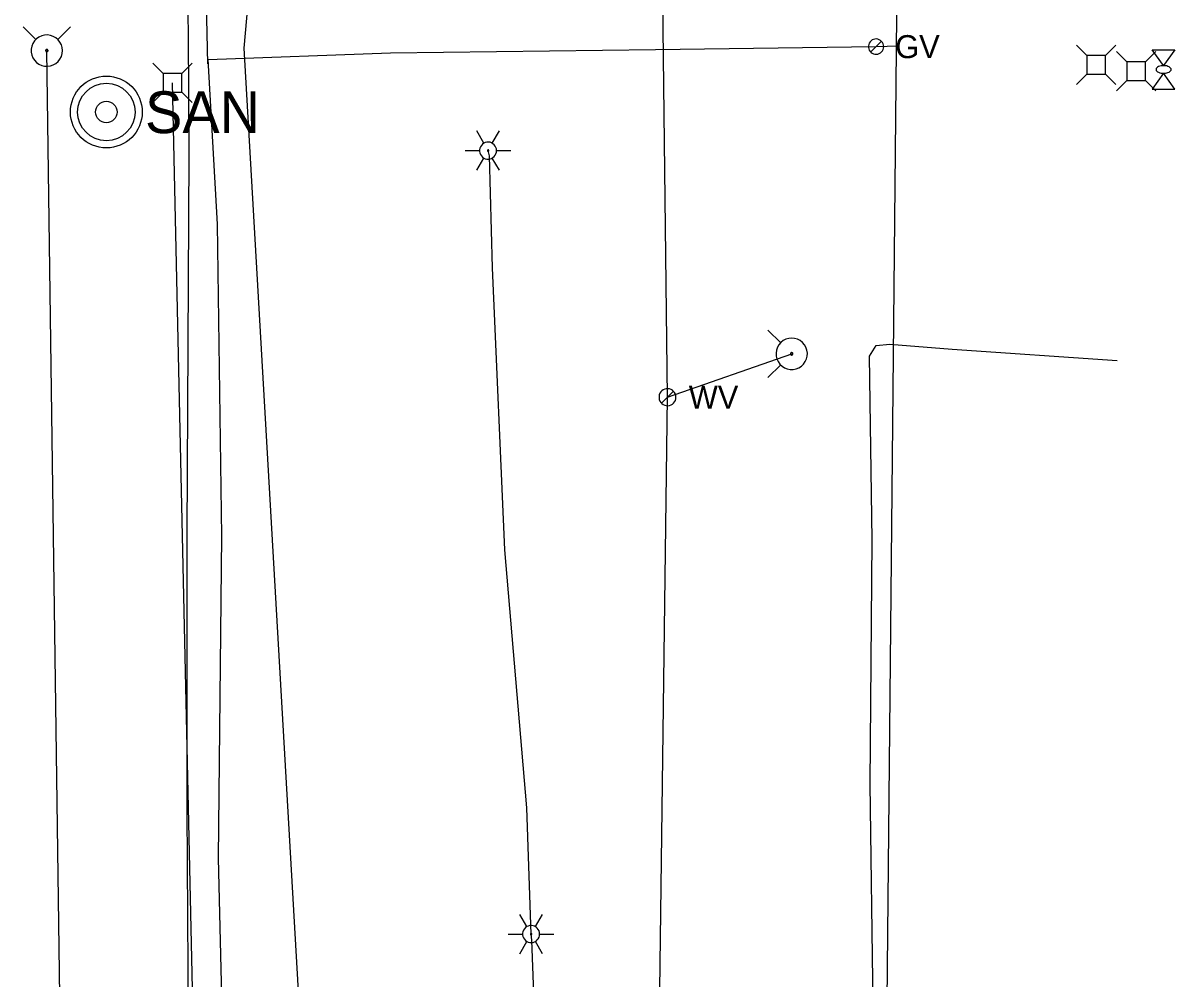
# Model space of a CAD drawing. Extents: x 600849 to 606371, y 330010 to 403088.
# Drawn here: x 601732 to 601924.8, y 401164.7 to 401324.7 of the extents above; entities that cross this region are included whole.
import ezdxf

# ---------------------------------------------------------------- set-up
doc = ezdxf.new("R2010")
doc.units = 0
for name, color, linetype in [('E_LTG', 7, 'Continuous'), ('E_UTL_AG', 7, 'Continuous'), ('E_UTL_AG_Bold', 7, 'Continuous'), ('E_UTL_E_UG', 7, 'Continuous'), ('E_UTL_FO_UG', 7, 'Continuous'), ('E_UTL_G', 7, 'Continuous'), ('E_UTL_G_UG', 7, 'Continuous'), ('E_UTL_SAN', 7, 'Continuous'), ('E_UTL_TV_UG', 7, 'Continuous'), ('E_UTL_W', 7, 'Continuous'), ('E_UTL_W_UG', 7, 'Continuous'), ('E_UTL_WHydrant', 7, 'Continuous')]:
    doc.layers.add(name, color=color, linetype=linetype)

msp = doc.modelspace()

# ---------------------------------------------------------------- linework, layer by layer
at = {"layer": 'E_LTG'}
for points in [[(601809.1, 401304.57), (601807.91, 401306.63)], [(601810.53, 401304.57), (601811.72, 401306.63)], [(601811.24, 401303.33), (601811.22, 401303.6), (601811.14, 401303.86), (601811.02, 401304.1), (601810.85, 401304.31), (601810.64, 401304.49), (601810.41, 401304.63), (601810.15, 401304.72), (601809.88, 401304.76), (601809.61, 401304.74), (601809.35, 401304.68), (601809.1, 401304.57), (601808.88, 401304.41), (601808.69, 401304.21), (601808.55, 401303.98), (601808.44, 401303.73), (601808.39, 401303.46), (601808.39, 401303.19), (601808.44, 401302.93), (601808.55, 401302.67), (601808.69, 401302.44), (601808.88, 401302.25), (601809.1, 401302.09), (601809.35, 401301.98), (601809.61, 401301.91), (601809.88, 401301.9), (601810.15, 401301.94), (601810.41, 401302.03), (601810.64, 401302.16), (601810.85, 401302.34), (601811.02, 401302.56), (601811.14, 401302.8), (601811.22, 401303.06), (601811.24, 401303.33)], [(601811.24, 401303.33), (601811.22, 401303.6), (601811.14, 401303.86), (601811.02, 401304.1), (601810.85, 401304.31), (601810.64, 401304.49), (601810.41, 401304.63), (601810.15, 401304.72), (601809.88, 401304.76), (601809.61, 401304.74), (601809.35, 401304.68), (601809.1, 401304.57), (601808.88, 401304.41), (601808.69, 401304.21), (601808.55, 401303.98), (601808.44, 401303.73), (601808.39, 401303.46), (601808.39, 401303.19), (601808.44, 401302.93), (601808.55, 401302.67), (601808.69, 401302.44), (601808.88, 401302.25), (601809.1, 401302.09), (601809.35, 401301.98), (601809.61, 401301.91), (601809.88, 401301.9), (601810.15, 401301.94), (601810.41, 401302.03), (601810.64, 401302.16), (601810.85, 401302.34), (601811.02, 401302.56), (601811.14, 401302.8), (601811.22, 401303.06), (601811.24, 401303.33)], [(601811.24, 401303.33), (601811.22, 401303.6), (601811.14, 401303.86), (601811.02, 401304.1), (601810.85, 401304.31), (601810.64, 401304.49), (601810.41, 401304.63), (601810.15, 401304.72), (601809.88, 401304.76), (601809.61, 401304.74), (601809.35, 401304.68), (601809.1, 401304.57), (601808.88, 401304.41), (601808.69, 401304.21), (601808.55, 401303.98), (601808.44, 401303.73), (601808.39, 401303.46), (601808.39, 401303.19), (601808.44, 401302.93), (601808.55, 401302.67), (601808.69, 401302.44), (601808.88, 401302.25), (601809.1, 401302.09), (601809.35, 401301.98), (601809.61, 401301.91), (601809.88, 401301.9), (601810.15, 401301.94), (601810.41, 401302.03), (601810.64, 401302.16), (601810.85, 401302.34), (601811.02, 401302.56), (601811.14, 401302.8), (601811.22, 401303.06), (601811.24, 401303.33)], [(601806.01, 401303.33), (601808.39, 401303.33)], [(601809.93, 401303.33), (601809.93, 401303.35), (601809.93, 401303.37), (601809.92, 401303.39), (601809.9, 401303.41), (601809.88, 401303.43), (601809.87, 401303.44), (601809.84, 401303.44), (601809.82, 401303.45), (601809.8, 401303.45), (601809.78, 401303.44), (601809.76, 401303.43), (601809.74, 401303.42), (601809.72, 401303.4), (601809.71, 401303.38), (601809.7, 401303.36), (601809.7, 401303.34), (601809.7, 401303.32), (601809.7, 401303.29), (601809.71, 401303.27), (601809.72, 401303.25), (601809.74, 401303.24), (601809.76, 401303.22), (601809.78, 401303.22), (601809.8, 401303.21), (601809.82, 401303.21), (601809.84, 401303.21), (601809.87, 401303.22), (601809.88, 401303.23), (601809.9, 401303.25), (601809.92, 401303.26), (601809.93, 401303.28), (601809.93, 401303.31), (601809.93, 401303.33)], [(601811.24, 401303.33), (601813.63, 401303.33)], [(601807.91, 401300.03), (601809.1, 401302.09)], [(601811.72, 401300.03), (601810.53, 401302.09)], [(601816.3, 401173.48), (601815.11, 401175.54)], [(601817.73, 401173.48), (601818.92, 401175.54)], [(601818.44, 401172.24), (601818.42, 401172.51), (601818.34, 401172.77), (601818.22, 401173.01), (601818.05, 401173.23), (601817.84, 401173.4), (601817.61, 401173.54), (601817.35, 401173.63), (601817.08, 401173.67), (601816.81, 401173.65), (601816.55, 401173.59), (601816.3, 401173.48), (601816.08, 401173.32), (601815.89, 401173.12), (601815.75, 401172.89), (601815.64, 401172.64), (601815.59, 401172.38), (601815.59, 401172.1), (601815.64, 401171.84), (601815.75, 401171.59), (601815.89, 401171.36), (601816.08, 401171.16), (601816.3, 401171), (601816.55, 401170.89), (601816.81, 401170.83), (601817.08, 401170.81), (601817.35, 401170.85), (601817.61, 401170.94), (601817.84, 401171.08), (601818.05, 401171.25), (601818.22, 401171.47), (601818.34, 401171.71), (601818.42, 401171.97), (601818.44, 401172.24)], [(601818.44, 401172.24), (601818.42, 401172.51), (601818.34, 401172.77), (601818.22, 401173.01), (601818.05, 401173.23), (601817.84, 401173.4), (601817.61, 401173.54), (601817.35, 401173.63), (601817.08, 401173.67), (601816.81, 401173.65), (601816.55, 401173.59), (601816.3, 401173.48), (601816.08, 401173.32), (601815.89, 401173.12), (601815.75, 401172.89), (601815.64, 401172.64), (601815.59, 401172.38), (601815.59, 401172.1), (601815.64, 401171.84), (601815.75, 401171.59), (601815.89, 401171.36), (601816.08, 401171.16), (601816.3, 401171), (601816.55, 401170.89), (601816.81, 401170.83), (601817.08, 401170.81), (601817.35, 401170.85), (601817.61, 401170.94), (601817.84, 401171.08), (601818.05, 401171.25), (601818.22, 401171.47), (601818.34, 401171.71), (601818.42, 401171.97), (601818.44, 401172.24)], [(601818.44, 401172.24), (601818.42, 401172.51), (601818.34, 401172.77), (601818.22, 401173.01), (601818.05, 401173.23), (601817.84, 401173.4), (601817.61, 401173.54), (601817.35, 401173.63), (601817.08, 401173.67), (601816.81, 401173.65), (601816.55, 401173.59), (601816.3, 401173.48), (601816.08, 401173.32), (601815.89, 401173.12), (601815.75, 401172.89), (601815.64, 401172.64), (601815.59, 401172.38), (601815.59, 401172.1), (601815.64, 401171.84), (601815.75, 401171.59), (601815.89, 401171.36), (601816.08, 401171.16), (601816.3, 401171), (601816.55, 401170.89), (601816.81, 401170.83), (601817.08, 401170.81), (601817.35, 401170.85), (601817.61, 401170.94), (601817.84, 401171.08), (601818.05, 401171.25), (601818.22, 401171.47), (601818.34, 401171.71), (601818.42, 401171.97), (601818.44, 401172.24)], [(601813.2, 401172.24), (601815.59, 401172.24)], [(601817.13, 401172.24), (601817.13, 401172.26), (601817.13, 401172.28), (601817.12, 401172.3), (601817.1, 401172.32), (601817.08, 401172.34), (601817.06, 401172.35), (601817.04, 401172.36), (601817.02, 401172.36), (601817, 401172.36), (601816.98, 401172.35), (601816.96, 401172.34), (601816.94, 401172.33), (601816.92, 401172.31), (601816.91, 401172.29), (601816.9, 401172.27), (601816.9, 401172.25), (601816.9, 401172.23), (601816.9, 401172.21), (601816.91, 401172.19), (601816.92, 401172.17), (601816.94, 401172.15), (601816.96, 401172.14), (601816.98, 401172.13), (601817, 401172.12), (601817.02, 401172.12), (601817.04, 401172.12), (601817.06, 401172.13), (601817.08, 401172.14), (601817.1, 401172.16), (601817.12, 401172.18), (601817.13, 401172.2), (601817.13, 401172.22), (601817.13, 401172.24)], [(601818.44, 401172.24), (601820.83, 401172.24)], [(601815.11, 401168.94), (601816.3, 401171)], [(601818.92, 401168.94), (601817.73, 401171)]]:
    msp.add_lwpolyline(points, dxfattribs=at)
at = {"layer": 'E_UTL_AG'}
for points in [[(601920.95, 401320.21), (601924.76, 401320.21)], [(601922.85, 401317.55), (601920.95, 401320.21)], [(601924.76, 401320.21), (601922.85, 401317.55)], [(601922.85, 401316.28), (601920.95, 401313.61)], [(601924.12, 401316.91), (601924.1, 401317.03), (601924.03, 401317.15), (601923.92, 401317.25), (601923.77, 401317.35), (601923.59, 401317.43), (601923.38, 401317.49), (601923.15, 401317.53), (601922.91, 401317.54), (601922.67, 401317.54), (601922.44, 401317.51), (601922.22, 401317.46), (601922.02, 401317.39), (601921.85, 401317.3), (601921.72, 401317.2), (601921.63, 401317.09), (601921.59, 401316.97), (601921.59, 401316.85), (601921.63, 401316.73), (601921.72, 401316.62), (601921.85, 401316.52), (601922.02, 401316.43), (601922.22, 401316.36), (601922.44, 401316.31), (601922.67, 401316.28), (601922.91, 401316.28), (601923.15, 401316.29), (601923.38, 401316.33), (601923.59, 401316.39), (601923.77, 401316.47), (601923.92, 401316.57), (601924.03, 401316.67), (601924.1, 401316.79), (601924.12, 401316.91)], [(601924.76, 401313.61), (601922.85, 401316.28)], [(601920.95, 401313.61), (601924.76, 401313.61)]]:
    msp.add_lwpolyline(points, dxfattribs=at)
at = {"layer": 'E_UTL_AG_Bold'}
for points in [[(601910.01, 401319.23), (601908.26, 401320.98)], [(601913.11, 401319.23), (601914.86, 401320.98)], [(601916.73, 401318.16), (601914.98, 401319.91)], [(601919.83, 401318.16), (601921.58, 401319.91)], [(601755.47, 401316.21), (601753.72, 401317.96)], [(601758.57, 401316.21), (601760.32, 401317.96)], [(601913.11, 401319.23), (601910.01, 401319.23)], [(601910.01, 401319.23), (601910.01, 401316.13)], [(601913.11, 401316.13), (601913.11, 401319.23)], [(601919.83, 401318.16), (601916.73, 401318.16)], [(601916.73, 401318.16), (601916.73, 401315.06)], [(601919.83, 401315.06), (601919.83, 401318.16)], [(601758.57, 401316.21), (601755.47, 401316.21)], [(601755.47, 401316.21), (601755.47, 401313.11)], [(601758.57, 401313.11), (601758.57, 401316.21)], [(601910.01, 401316.13), (601908.26, 401314.38)], [(601910.01, 401316.13), (601913.11, 401316.13)], [(601913.11, 401316.13), (601914.86, 401314.38)], [(601916.73, 401315.06), (601914.98, 401313.31)], [(601916.73, 401315.06), (601919.83, 401315.06)], [(601919.83, 401315.06), (601921.58, 401313.31)], [(601755.47, 401313.11), (601753.72, 401311.36)], [(601755.47, 401313.11), (601758.57, 401313.11)], [(601758.57, 401313.11), (601760.32, 401311.36)]]:
    msp.add_lwpolyline(points, dxfattribs=at)
at = {"layer": 'E_UTL_E_UG'}
for points in [[(601734.67, 401003.22), (601747.17, 401003.94), (601762.76, 401003.6), (601764.72, 401003.65), (601766.32, 401005.54), (601764.38, 401047.77), (601759.75, 401101.52), (601759.72, 401148.87), (601759.47, 401192.89), (601759.48, 401239.2), (601759.81, 401302.62), (601759.7, 401322.68), (601759.08, 401360.81), (601761.35, 401366.87), (601766.61, 401384.25), (601765.21, 401433.11), (601764.31, 401490.95), (601764.2, 401533.65), (601764.48, 401538.43), (601766.34, 401539.5), (601804.77, 401539.27), (601858.98, 401535.63), (601871.18, 401536.87), (601873.84, 401536)], [(601818.71, 401075.46), (601819.57, 401076), (601818.9, 401080.36), (601818.6, 401118.73), (601817.79, 401153.46), (601817.16, 401171.2), (601817.02, 401172.24), (601816.31, 401193.34), (601812.6, 401236.55), (601810.54, 401283.72), (601810.07, 401302.43), (601809.82, 401303.33)], [(601880.38, 400877.03), (601878.89, 400893.3), (601876.59, 400898.72), (601874.15, 400908.54), (601873.44, 400937.77), (601874.93, 400990.31), (601873.21, 401044.45), (601873.7, 401088.2), (601874.24, 401160.39), (601873.75, 401197.31), (601874.1, 401238.22), (601873.64, 401268.94), (601874.76, 401270.7), (601877.02, 401270.94), (601887.47, 401270.13), (601915.1, 401268.21)]]:
    msp.add_lwpolyline(points, dxfattribs=at)
at = {"layer": 'E_UTL_FO_UG'}
msp.add_lwpolyline([(601792.86, 400882.9), (601792.72, 400893.79), (601794.17, 400903.27), (601790.76, 400951.14), (601786.46, 401014.44), (601784.89, 401044.58), (601769.02, 401320.47), (601769.94, 401331.16)], dxfattribs=at)
at = {"layer": 'E_UTL_G'}
for points in [[(601876.02, 401320.73), (601876, 401320.97), (601875.93, 401321.2), (601875.82, 401321.42), (601875.67, 401321.61), (601875.48, 401321.77), (601875.27, 401321.89), (601875.04, 401321.97), (601874.8, 401322.01), (601874.56, 401322), (601874.32, 401321.94), (601874.1, 401321.84), (601873.9, 401321.7), (601873.73, 401321.52), (601873.6, 401321.32), (601873.51, 401321.09), (601873.46, 401320.85), (601873.46, 401320.61), (601873.51, 401320.37), (601873.6, 401320.14), (601873.73, 401319.93), (601873.9, 401319.76), (601874.1, 401319.62), (601874.32, 401319.51), (601874.56, 401319.46), (601874.8, 401319.45), (601875.04, 401319.48), (601875.27, 401319.56), (601875.48, 401319.68), (601875.67, 401319.84), (601875.82, 401320.03), (601875.93, 401320.25), (601876, 401320.48), (601876.02, 401320.73)], [(601873.83, 401319.82), (601875.65, 401321.63)]]:
    msp.add_lwpolyline(points, dxfattribs=at)
at = {"layer": 'E_UTL_G_UG'}
for points in [[(601762.94, 401317.85), (601761.55, 401381.27), (601760.52, 401445.28), (601759.84, 401517.14), (601758.69, 401566.21), (601757.33, 401576.17), (601756.56, 401645.01), (601756.11, 401720.81), (601756.98, 401747.28), (601755.51, 401800.74), (601754.63, 401861.14), (601754.32, 401881.97), (601744.91, 401881.92)], [(601769.58, 401032.82), (601767.73, 401086.47), (601765.84, 401138.65), (601764.72, 401184.94), (601765.26, 401238.83), (601764.54, 401291.03), (601762.99, 401318.56), (601793.48, 401319.68), (601837.84, 401320.22), (601874.74, 401320.73), (601878.43, 401320.86)]]:
    msp.add_lwpolyline(points, dxfattribs=at)
at = {"layer": 'E_UTL_SAN'}
for radius in [6, 4.8, 1.8]:
    msp.add_circle((601745.94, 401309.79), radius, dxfattribs=at)
at = {"layer": 'E_UTL_TV_UG'}
for points in [[(601874.93, 400990.31), (601882.2, 401729.84)], [(601763.52, 400990.51), (601763.76, 401008.99), (601757.02, 401314.66)]]:
    msp.add_lwpolyline(points, dxfattribs=at)
at = {"layer": 'E_UTL_W'}
for points in [[(601841.26, 401262.07), (601841.24, 401262.34), (601841.16, 401262.6), (601841.04, 401262.84), (601840.87, 401263.05), (601840.67, 401263.23), (601840.43, 401263.37), (601840.17, 401263.46), (601839.91, 401263.49), (601839.64, 401263.48), (601839.37, 401263.42), (601839.13, 401263.3), (601838.9, 401263.15), (601838.72, 401262.95), (601838.57, 401262.72), (601838.47, 401262.47), (601838.42, 401262.21), (601838.42, 401261.93), (601838.47, 401261.67), (601838.57, 401261.42), (601838.72, 401261.19), (601838.9, 401260.99), (601839.13, 401260.83), (601839.37, 401260.72), (601839.64, 401260.66), (601839.91, 401260.65), (601840.17, 401260.68), (601840.43, 401260.77), (601840.67, 401260.91), (601840.87, 401261.09), (601841.04, 401261.3), (601841.16, 401261.54), (601841.24, 401261.8), (601841.26, 401262.07)], [(601838.83, 401261.06), (601840.85, 401263.08)]]:
    msp.add_lwpolyline(points, dxfattribs=at)
at = {"layer": 'E_UTL_W_UG'}
for points in [[(601871.12, 400642.91), (601836.6, 401012.05), (601839.84, 401262.07), (601832.79, 401859.37), (601825.88, 402219.07), (601826.21, 402224.15), (601837.07, 402461.82), (601844.07, 402461.82), (601843.9, 402567.31)], [(601740.06, 401019), (601740.06, 401023.87), (601735.98, 401320.06)], [(601839.84, 401262.07), (601860.63, 401269.33)]]:
    msp.add_lwpolyline(points, dxfattribs=at)
at = {"layer": 'E_UTL_WHydrant'}
for points in [[(601734.14, 401321.9), (601732, 401324.04)], [(601737.81, 401321.9), (601739.96, 401324.04)], [(601738.6, 401320.06), (601738.55, 401320.56), (601738.41, 401321.04), (601738.18, 401321.48), (601737.88, 401321.87), (601737.5, 401322.2), (601737.07, 401322.45), (601736.6, 401322.61), (601736.1, 401322.68), (601735.61, 401322.66), (601735.12, 401322.54), (601734.67, 401322.33), (601734.26, 401322.05), (601733.92, 401321.68), (601733.65, 401321.27), (601733.46, 401320.8), (601733.37, 401320.31), (601733.37, 401319.81), (601733.46, 401319.32), (601733.65, 401318.86), (601733.92, 401318.44), (601734.26, 401318.08), (601734.67, 401317.79), (601735.12, 401317.59), (601735.61, 401317.47), (601736.1, 401317.44), (601736.6, 401317.51), (601737.07, 401317.68), (601737.5, 401317.93), (601737.88, 401318.25), (601738.18, 401318.65), (601738.41, 401319.09), (601738.55, 401319.57), (601738.6, 401320.06)], [(601736.18, 401320.06), (601736.18, 401320.1), (601736.16, 401320.14), (601736.15, 401320.17), (601736.12, 401320.2), (601736.09, 401320.23), (601736.06, 401320.25), (601736.03, 401320.26), (601735.99, 401320.26), (601735.95, 401320.26), (601735.91, 401320.25), (601735.88, 401320.24), (601735.85, 401320.22), (601735.82, 401320.19), (601735.8, 401320.16), (601735.79, 401320.12), (601735.78, 401320.08), (601735.78, 401320.04), (601735.79, 401320.01), (601735.8, 401319.97), (601735.82, 401319.94), (601735.85, 401319.91), (601735.88, 401319.89), (601735.91, 401319.87), (601735.95, 401319.87), (601735.99, 401319.86), (601736.03, 401319.87), (601736.06, 401319.88), (601736.09, 401319.9), (601736.12, 401319.93), (601736.15, 401319.96), (601736.16, 401319.99), (601736.18, 401320.03), (601736.18, 401320.06)], [(601858.79, 401271.17), (601856.65, 401273.31)], [(601860.63, 401271.95), (601860.13, 401271.9), (601859.65, 401271.76), (601859.21, 401271.54), (601858.82, 401271.23), (601858.49, 401270.85), (601858.24, 401270.42), (601858.08, 401269.95), (601858.01, 401269.45), (601858.03, 401268.96), (601858.15, 401268.47), (601858.36, 401268.02), (601858.64, 401267.61), (601859.01, 401267.27), (601859.43, 401267), (601859.89, 401266.81), (601860.38, 401266.72), (601860.88, 401266.72), (601861.37, 401266.81), (601861.83, 401267), (601862.25, 401267.27), (601862.61, 401267.61), (601862.9, 401268.02), (601863.11, 401268.47), (601863.22, 401268.96), (601863.25, 401269.45), (601863.18, 401269.95), (601863.01, 401270.42), (601862.76, 401270.85), (601862.44, 401271.23), (601862.05, 401271.54), (601861.6, 401271.76), (601861.12, 401271.9), (601860.63, 401271.95)], [(601860.63, 401269.53), (601860.59, 401269.53), (601860.55, 401269.52), (601860.52, 401269.5), (601860.49, 401269.47), (601860.46, 401269.45), (601860.44, 401269.41), (601860.43, 401269.38), (601860.43, 401269.34), (601860.43, 401269.3), (601860.44, 401269.26), (601860.45, 401269.23), (601860.48, 401269.2), (601860.5, 401269.17), (601860.54, 401269.15), (601860.57, 401269.14), (601860.61, 401269.13), (601860.65, 401269.13), (601860.68, 401269.14), (601860.72, 401269.15), (601860.75, 401269.17), (601860.78, 401269.2), (601860.8, 401269.23), (601860.82, 401269.26), (601860.83, 401269.3), (601860.83, 401269.34), (601860.82, 401269.38), (601860.81, 401269.41), (601860.79, 401269.45), (601860.77, 401269.47), (601860.74, 401269.5), (601860.7, 401269.52), (601860.67, 401269.53), (601860.63, 401269.53)], [(601858.79, 401267.5), (601856.65, 401265.35)]]:
    msp.add_lwpolyline(points, dxfattribs=at)

# ---------------------------------------------------------------- texts
at = {"layer": 'E_UTL_G'}
msp.add_text('GV', height=3.85, dxfattribs=at).set_placement((601877.95, 401318.8))
at = {"layer": 'E_UTL_SAN'}
msp.add_text('SAN', height=6.998, dxfattribs=at).set_placement((601752.42, 401306.25))
at = {"layer": 'E_UTL_W'}
msp.add_text('WV', height=3.85, dxfattribs=at).set_placement((601843.4, 401260.14))

doc.saveas('drawing.dxf')
